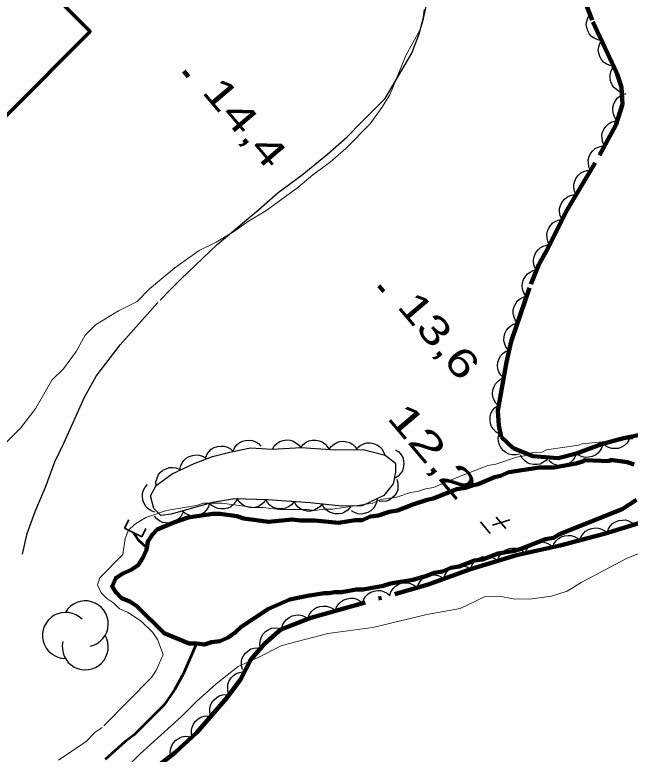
# Model space of a CAD drawing. Extents: x 386081 to 389416, y 5130568 to 5134082.
# Drawn here: x 387756 to 387821.2, y 5132470.3 to 5132548.6 of the extents above; entities that cross this region are included whole.
import ezdxf
from ezdxf.enums import TextEntityAlignment as Align

# ---------------------------------------------------------------- set-up
doc = ezdxf.new("R2010")
doc.units = 0
doc.header["$LTSCALE"] = 1.2
for name, pattern in [('DASH_DOUBLE_DOT', [9.2, 5, -1.2, 0.3, -1.2, 0.3, -1.2]), ('DOT_DASHED', [7.7, 5, -1.2, 0.3, -1.2]), ('LONG_DASHED', [7.5, 6, -1.5])]:
    doc.linetypes.add(name, pattern=pattern)
for name, color, linetype, lineweight in [('2', 7, 'Continuous', 13), ('26', 7, 'Continuous', 35), ('3', 7, 'Continuous', 140), ('31', 7, 'Continuous', 70), ('4', 7, 'DASH_DOUBLE_DOT', 53), ('41', 7, 'DOT_DASHED', 25), ('44', 7, 'Continuous', 25)]:
    doc.layers.add(name, color=color, linetype=linetype, lineweight=lineweight)

msp = doc.modelspace()

# ---------------------------------------------------------------- linework, layer by layer
at = {"layer": '2'}
msp.add_lwpolyline([(387799.37, 5132549.18), (387799.25, 5132548.33), (387798.88, 5132546.99), (387797.42, 5132544.3), (387795.72, 5132540.14), (387794.86, 5132538.8), (387793.65, 5132537.08), (387791.09, 5132534.51), (387789.39, 5132533.03), (387787.56, 5132531.68), (387785.98, 5132530.33), (387782.57, 5132527.87), (387780.74, 5132526.76), (387779.16, 5132525.65), (387777.33, 5132524.54), (387775.5, 5132523.67), (387772.95, 5132521.83), (387770.27, 5132519.61), (387768.93, 5132518.26), (387766.98, 5132517.27), (387764.54, 5132515.79), (387763.44, 5132514.69), (387762.47, 5132512.97), (387761.13, 5132511.14), (387759.91, 5132509.91), (387758.21, 5132506.97), (387756.62, 5132504.89), (387752.6, 5132500.84)], dxfattribs=at)
at = {"layer": '2', "linetype": 'LONG_DASHED'}
for points in [[(387821.45, 5132503.7), (387816.08, 5132503.18), (387815.72, 5132503.05), (387812.31, 5132502.54), (387811.82, 5132502.29), (387810.84, 5132502.28), (387809.99, 5132501.91), (387809.14, 5132501.78), (387806.94, 5132501.03), (387806.09, 5132500.9), (387802.92, 5132499.66), (387800.36, 5132498.54), (387799.51, 5132498.41), (387798.77, 5132498.16), (387797.92, 5132498.04), (387796.46, 5132497.54), (387794.75, 5132497.28), (387793.9, 5132496.91), (387789.63, 5132496.26), (387788.66, 5132496.26), (387787.8, 5132496.13), (387786.95, 5132496.24), (387784.02, 5132496.22), (387782.31, 5132496.45), (387781.34, 5132496.44), (387777.92, 5132496.91), (387775.97, 5132496.89), (387775.24, 5132496.64), (387772.07, 5132496.13), (387769.87, 5132495.38), (387768.65, 5132494.64), (387768.04, 5132494.02), (387767.68, 5132493.17), (387767.43, 5132491.46), (387764.99, 5132489), (387764.75, 5132488.26), (387765.12, 5132487.41), (387765.73, 5132486.81), (387766.46, 5132486.32), (387767.07, 5132485.72), (387767.92, 5132485.36), (387769.38, 5132484.39), (387770.6, 5132483.18), (387771.09, 5132482.46), (387771.7, 5132480.87), (387770.97, 5132479.16), (387770.48, 5132478.42)], [(387805.83, 5132487.01), (387807.32, 5132487.05), (387808.79, 5132486.76), (387810.53, 5132486.74), (387812.86, 5132487.05), (387814.5, 5132487.59), (387815.99, 5132488.51), (387820.79, 5132491.04), (387824.59, 5132492.59)], [(387766.33, 5132467.41), (387769.26, 5132470.36), (387773.65, 5132474.3), (387775.24, 5132475.9), (387777.31, 5132477.75), (387779.63, 5132479.59), (387781.82, 5132480.59), (387784.26, 5132481.83), (387789.14, 5132483.08), (387793.9, 5132483.73), (387799.63, 5132485.12), (387803.16, 5132485.75), (387805.83, 5132487.01)], [(387770.48, 5132478.42), (387765.24, 5132473.14), (387764.5, 5132472.64), (387763.53, 5132471.66), (387760.6, 5132469.68)]]:
    msp.add_lwpolyline(points, dxfattribs=at)
at = {"layer": '26'}
for p, q in [((387767.62, 5132494.24), (387768.06, 5132495.13)), ((387769.43, 5132493.34), (387767.62, 5132494.24)), ((387769.43, 5132493.34), (387769.87, 5132494.23))]:
    msp.add_line(p, q, dxfattribs=at)
at = {"layer": '3'}
for p, q in [((387773.88, 5132542.65), (387774.39, 5132542.04)), ((387794.56, 5132519.92), (387795.07, 5132519.31))]:
    msp.add_line(p, q, dxfattribs=at)
at = {"layer": '3', "lineweight": 35}
for p, q in [((387806.99, 5132495.42), (387808, 5132494.23)), ((387805.32, 5132494.92), (387806.36, 5132493.7)), ((387808.42, 5132495.13), (387806.6, 5132494.56))]:
    msp.add_line(p, q, dxfattribs=at)
at = {"layer": '31'}
msp.add_lwpolyline([(387730.33, 5132586.41), (387729.16, 5132586.91), (387720.82, 5132594.85), (387715.37, 5132589.14), (387718.77, 5132585.9), (387708.59, 5132575.23), (387714.06, 5132570.08), (387701.08, 5132557.07), (387724.02, 5132534.2), (387743.29, 5132553.53), (387745.76, 5132551.06), (387726.39, 5132531.63), (387737.61, 5132520.44), (387763.95, 5132546.86), (387752.76, 5132558.01), (387751.06, 5132556.31), (387749.3, 5132558.07), (387764.11, 5132572.92), (387756.84, 5132580.17), (387765.43, 5132588.78), (387749.02, 5132605.14)], close=True, dxfattribs=at)
at = {"layer": '4', "linetype": 'Continuous', "lineweight": 90}
msp.add_lwpolyline([(387821.6, 5132500.99), (387820.85, 5132501.24), (387819.1, 5132501.47), (387818.98, 5132501.35), (387816.35, 5132501.46), (387816.22, 5132501.33), (387815.47, 5132501.08), (387813.09, 5132500.69), (387811.59, 5132500.68), (387808.33, 5132500.17), (387807.45, 5132499.79), (387806.82, 5132499.66), (387805.07, 5132498.9), (387804.44, 5132498.78), (387803.69, 5132498.52), (387802.81, 5132498.39), (387800.3, 5132497.38), (387799.68, 5132497.25), (387798.17, 5132496.75), (387796.54, 5132496.11), (387795.66, 5132495.98), (387794.53, 5132495.6), (387793.66, 5132495.47), (387792.78, 5132495.1), (387792.03, 5132495.09), (387790.27, 5132494.83), (387787.76, 5132495.07), (387786.26, 5132495.06), (387785.38, 5132495.18), (387782.87, 5132494.91), (387780.24, 5132495.27), (387779.49, 5132495.52), (387777.73, 5132495.76), (387776.98, 5132495.75), (387774.34, 5132495.36), (387772.84, 5132494.85), (387771.08, 5132494.1), (387770.57, 5132493.59), (387770.07, 5132492.84), (387769.94, 5132491.97), (387769.56, 5132491.1), (387769.06, 5132490.34), (387768.31, 5132489.84), (387767.43, 5132489.46), (387766.67, 5132488.96), (387766.29, 5132488.08), (387766.67, 5132487.46), (387767.29, 5132486.84), (387768.17, 5132486.47), (387768.92, 5132485.98), (387771.8, 5132483.13), (387774.44, 5132482.02), (387775.22, 5132482.03), (387776.07, 5132481.91), (387776.82, 5132482.16), (387777.7, 5132482.29), (387778.58, 5132482.67), (387779.33, 5132483.18), (387779.96, 5132483.8), (387782.85, 5132485.69), (387785.11, 5132486.7), (387786.99, 5132487.09), (387788.75, 5132487.35), (387789.25, 5132487.35), (387789.88, 5132487.48), (387790.63, 5132487.48), (387792.14, 5132487.74), (387792.89, 5132487.75), (387795.02, 5132488.13), (387795.77, 5132488.39), (387798.16, 5132488.77), (387799.53, 5132489.16), (387800.41, 5132489.53), (387801.29, 5132489.66), (387802.17, 5132490.04), (387803.05, 5132490.17), (387804.68, 5132490.81), (387805.55, 5132490.94), (387807.18, 5132491.57), (387808.94, 5132491.83), (387809.69, 5132492.08), (387812.2, 5132493.09), (387813.07, 5132493.22), (387813.7, 5132493.6), (387820.34, 5132496.25), (387821.85, 5132497.26)], dxfattribs=at)
at = {"layer": '4'}
for points in [[(387768.53, 5132493.78), (387769.02, 5132493.06), (387769.97, 5132492.16)], [(387775.22, 5132482.03), (387773.87, 5132478.84), (387772.89, 5132477.13), (387771.8, 5132475.53), (387768.62, 5132472.34), (387767.65, 5132471.6), (387765.57, 5132469.75)]]:
    msp.add_lwpolyline(points, dxfattribs=at)
at = {"layer": '41'}
msp.add_lwpolyline([(387756.8, 5132491.5), (387757.29, 5132493.7), (387758.14, 5132496.03), (387759.24, 5132498.59), (387760.21, 5132501.28), (387761.19, 5132503.24), (387762.16, 5132505.44), (387763.38, 5132508.13), (387764.6, 5132510.34), (387767.16, 5132513.65), (387771.38, 5132518.41), (387772.48, 5132519.52), (387773.58, 5132520.62), (387777.43, 5132524.28), (387781.81, 5132527.97), (387783.88, 5132529.81), (387786.44, 5132531.66), (387789.12, 5132533.87), (387791.19, 5132535.71), (387792.65, 5132537.18), (387793.87, 5132538.41), (387795.21, 5132539.76), (387798.06, 5132544.56), (387798.79, 5132546.51), (387799.27, 5132548.22), (387799.64, 5132549.81)], dxfattribs=at)
at = {"layer": '44', "linetype": 'DOT_DASHED', "lineweight": 90}
for points in [[(387822.91, 5132504.29), (387820.48, 5132503.78), (387818.16, 5132503.16), (387815.48, 5132502.16), (387813.54, 5132501.66), (387810.86, 5132501.88), (387808.79, 5132502.72), (387807.51, 5132503.91), (387807.27, 5132505.13), (387807.15, 5132506.71), (387808.07, 5132511.82), (387808.56, 5132514.02), (387810.64, 5132520.08), (387811.49, 5132522.16), (387812.47, 5132523.87), (387814.41, 5132527.78), (387817.94, 5132533.77), (387819.65, 5132536.95), (387820.38, 5132539.15), (387820.26, 5132540.97), (387819.77, 5132542.43), (387817.15, 5132548.04), (387814.9, 5132554.03)], [(387769.79, 5132468.03), (387772.96, 5132470.5), (387775.27, 5132472.59), (387778.44, 5132476.27), (387779.9, 5132478.23), (387781, 5132480.32), (387782.46, 5132482.03), (387784.17, 5132483.51), (387787.34, 5132484.76), (387799.77, 5132488.27), (387804.28, 5132489.89), (387809.15, 5132491.39), (387813.78, 5132492.4), (387818.41, 5132493.65), (387822.91, 5132495.03)]]:
    msp.add_lwpolyline(points, dxfattribs=at)
at = {"layer": '44'}
for points in [[(387818.15, 5132545.9), (387817.74, 5132545.96), (387817.37, 5132546.14), (387817.1, 5132546.32), (387816.87, 5132546.59), (387816.69, 5132546.91), (387816.59, 5132547.28), (387816.53, 5132547.6), (387816.58, 5132547.95), (387816.7, 5132548.31), (387816.88, 5132548.62)], [(387819.42, 5132543.18), (387819.01, 5132543.24), (387818.64, 5132543.42), (387818.37, 5132543.61), (387818.14, 5132543.88), (387817.96, 5132544.2), (387817.85, 5132544.56), (387817.8, 5132544.89), (387817.85, 5132545.23), (387817.97, 5132545.59), (387818.15, 5132545.9)], [(387820.46, 5132540.37), (387820.06, 5132540.48), (387819.72, 5132540.7), (387819.46, 5132540.91), (387819.27, 5132541.21), (387819.12, 5132541.54), (387819.06, 5132541.92), (387819.05, 5132542.25), (387819.14, 5132542.59), (387819.29, 5132542.93), (387819.51, 5132543.21)], [(387819.81, 5132537.43), (387819.56, 5132537.76), (387819.41, 5132538.14), (387819.34, 5132538.47), (387819.36, 5132538.82), (387819.44, 5132539.18), (387819.62, 5132539.51), (387819.81, 5132539.79), (387820.08, 5132540), (387820.41, 5132540.18), (387820.75, 5132540.28)], [(387818.47, 5132534.76), (387818.28, 5132535.13), (387818.2, 5132535.53), (387818.18, 5132535.85), (387818.26, 5132536.2), (387818.41, 5132536.54), (387818.65, 5132536.84), (387818.87, 5132537.07), (387819.18, 5132537.24), (387819.53, 5132537.36), (387819.89, 5132537.4)], [(387816.98, 5132532.15), (387816.81, 5132532.53), (387816.75, 5132532.93), (387816.74, 5132533.26), (387816.84, 5132533.6), (387816.99, 5132533.93), (387817.24, 5132534.22), (387817.48, 5132534.45), (387817.79, 5132534.6), (387818.15, 5132534.71), (387818.51, 5132534.73)], [(387815.46, 5132529.56), (387815.28, 5132529.94), (387815.22, 5132530.34), (387815.22, 5132530.67), (387815.31, 5132531.01), (387815.47, 5132531.35), (387815.72, 5132531.64), (387815.95, 5132531.87), (387816.27, 5132532.02), (387816.63, 5132532.13), (387816.98, 5132532.15)], [(387813.94, 5132526.98), (387813.76, 5132527.36), (387813.7, 5132527.76), (387813.69, 5132528.09), (387813.79, 5132528.43), (387813.95, 5132528.76), (387814.2, 5132529.06), (387814.43, 5132529.28), (387814.75, 5132529.44), (387815.1, 5132529.54), (387815.46, 5132529.56)], [(387812.66, 5132524.26), (387812.46, 5132524.62), (387812.37, 5132525.02), (387812.34, 5132525.35), (387812.41, 5132525.69), (387812.55, 5132526.04), (387812.77, 5132526.35), (387812.99, 5132526.59), (387813.29, 5132526.77), (387813.64, 5132526.9), (387814, 5132526.95)], [(387811.2, 5132521.65), (387811.01, 5132522.02), (387810.95, 5132522.42), (387810.94, 5132522.75), (387811.03, 5132523.09), (387811.18, 5132523.43), (387811.43, 5132523.72), (387811.66, 5132523.95), (387811.97, 5132524.11), (387812.33, 5132524.22), (387812.69, 5132524.25)], [(387810.13, 5132518.83), (387809.9, 5132519.18), (387809.78, 5132519.57), (387809.73, 5132519.9), (387809.77, 5132520.25), (387809.88, 5132520.6), (387810.09, 5132520.92), (387810.29, 5132521.18), (387810.58, 5132521.38), (387810.91, 5132521.54), (387811.27, 5132521.61)], [(387809.23, 5132515.97), (387808.98, 5132516.3), (387808.84, 5132516.69), (387808.77, 5132517.01), (387808.79, 5132517.36), (387808.88, 5132517.72), (387809.06, 5132518.05), (387809.25, 5132518.32), (387809.53, 5132518.54), (387809.86, 5132518.71), (387810.2, 5132518.81)], [(387808.26, 5132513.13), (387808, 5132513.47), (387807.86, 5132513.85), (387807.79, 5132514.17), (387807.82, 5132514.52), (387807.91, 5132514.88), (387808.09, 5132515.22), (387808.28, 5132515.48), (387808.56, 5132515.7), (387808.88, 5132515.88), (387809.23, 5132515.97)], [(387807.77, 5132510.16), (387807.47, 5132510.45), (387807.28, 5132510.81), (387807.16, 5132511.12), (387807.13, 5132511.47), (387807.16, 5132511.84), (387807.29, 5132512.2), (387807.43, 5132512.49), (387807.68, 5132512.75), (387807.97, 5132512.97), (387808.3, 5132513.11)], [(387807.24, 5132507.21), (387806.94, 5132507.5), (387806.74, 5132507.86), (387806.63, 5132508.17), (387806.6, 5132508.52), (387806.63, 5132508.88), (387806.76, 5132509.24), (387806.9, 5132509.54), (387807.15, 5132509.79), (387807.44, 5132510.02), (387807.77, 5132510.16)], [(387807.34, 5132504.22), (387806.98, 5132504.43), (387806.7, 5132504.73), (387806.5, 5132505), (387806.39, 5132505.33), (387806.33, 5132505.69), (387806.36, 5132506.07), (387806.43, 5132506.39), (387806.6, 5132506.7), (387806.83, 5132506.99), (387807.11, 5132507.22)], [(387809.46, 5132502.1), (387809.05, 5132502), (387808.65, 5132502.03), (387808.33, 5132502.1), (387808.01, 5132502.26), (387807.72, 5132502.49), (387807.49, 5132502.79), (387807.32, 5132503.07), (387807.24, 5132503.41), (387807.21, 5132503.78), (387807.26, 5132504.14)], [(387821.18, 5132503.97), (387821.05, 5132503.57), (387820.81, 5132503.24), (387820.58, 5132503.01), (387820.27, 5132502.83), (387819.93, 5132502.7), (387819.55, 5132502.67), (387819.22, 5132502.67), (387818.89, 5132502.78), (387818.56, 5132502.96), (387818.29, 5132503.19)], [(387779.1, 5132502.39), (387779.26, 5132502.77), (387779.52, 5132503.08), (387779.77, 5132503.3), (387780.09, 5132503.45), (387780.44, 5132503.55), (387780.83, 5132503.56), (387781.15, 5132503.53), (387781.48, 5132503.4), (387781.79, 5132503.2), (387782.04, 5132502.94)], [(387783.27, 5132502.63), (387783.49, 5132502.99), (387783.79, 5132503.26), (387784.06, 5132503.44), (387784.4, 5132503.55), (387784.76, 5132503.6), (387785.14, 5132503.56), (387785.46, 5132503.48), (387785.77, 5132503.3), (387786.05, 5132503.07), (387786.27, 5132502.78)], [(387786.27, 5132502.78), (387786.52, 5132503.11), (387786.85, 5132503.35), (387787.14, 5132503.51), (387787.49, 5132503.58), (387787.86, 5132503.58), (387788.23, 5132503.5), (387788.54, 5132503.39), (387788.82, 5132503.18), (387789.08, 5132502.91), (387789.26, 5132502.6)], [(387789.26, 5132502.56), (387789.49, 5132502.9), (387789.81, 5132503.16), (387790.09, 5132503.33), (387790.43, 5132503.43), (387790.79, 5132503.46), (387791.17, 5132503.4), (387791.49, 5132503.31), (387791.78, 5132503.12), (387792.06, 5132502.87), (387792.26, 5132502.58)], [(387792.28, 5132502.74), (387792.59, 5132503.02), (387792.96, 5132503.19), (387793.28, 5132503.28), (387793.63, 5132503.29), (387793.99, 5132503.23), (387794.34, 5132503.07), (387794.63, 5132502.91), (387794.86, 5132502.65), (387795.06, 5132502.33), (387795.19, 5132502)], [(387818.28, 5132503.21), (387818.18, 5132502.8), (387817.98, 5132502.45), (387817.77, 5132502.19), (387817.49, 5132501.99), (387817.15, 5132501.83), (387816.78, 5132501.76), (387816.45, 5132501.73), (387816.11, 5132501.81), (387815.76, 5132501.95), (387815.47, 5132502.16)], [(387776.19, 5132501.66), (387776.33, 5132502.05), (387776.57, 5132502.38), (387776.8, 5132502.61), (387777.11, 5132502.78), (387777.46, 5132502.91), (387777.84, 5132502.94), (387778.16, 5132502.93), (387778.5, 5132502.82), (387778.82, 5132502.64), (387779.09, 5132502.4)], [(387796.31, 5132502.56), (387796.66, 5132502.32), (387796.91, 5132502.01), (387797.08, 5132501.73), (387797.17, 5132501.39), (387797.21, 5132501.02), (387797.14, 5132500.64), (387797.05, 5132500.33), (387796.86, 5132500.03), (387796.61, 5132499.76), (387796.31, 5132499.56)], [(387773.47, 5132500.37), (387773.53, 5132500.79), (387773.7, 5132501.16), (387773.88, 5132501.43), (387774.15, 5132501.66), (387774.46, 5132501.85), (387774.83, 5132501.96), (387775.15, 5132502.01), (387775.5, 5132501.97), (387775.86, 5132501.86), (387776.17, 5132501.68)], [(387812.54, 5132501.74), (387812.28, 5132501.42), (387811.94, 5132501.19), (387811.64, 5132501.04), (387811.3, 5132500.98), (387810.93, 5132500.98), (387810.56, 5132501.07), (387810.25, 5132501.18), (387809.97, 5132501.4), (387809.72, 5132501.67), (387809.55, 5132501.99)], [(387815.47, 5132502.16), (387815.33, 5132501.76), (387815.09, 5132501.44), (387814.86, 5132501.2), (387814.55, 5132501.03), (387814.2, 5132500.91), (387813.82, 5132500.87), (387813.5, 5132500.88), (387813.16, 5132500.99), (387812.84, 5132501.17), (387812.57, 5132501.41)], [(387770.96, 5132498.75), (387770.94, 5132499.17), (387771.05, 5132499.56), (387771.18, 5132499.86), (387771.4, 5132500.14), (387771.68, 5132500.38), (387772.02, 5132500.55), (387772.33, 5132500.66), (387772.68, 5132500.68), (387773.05, 5132500.63), (387773.39, 5132500.51)], [(387796.45, 5132499.45), (387796.58, 5132499.05), (387796.58, 5132498.64), (387796.55, 5132498.32), (387796.41, 5132497.99), (387796.2, 5132497.68), (387795.92, 5132497.43), (387795.65, 5132497.23), (387795.32, 5132497.12), (387794.95, 5132497.07), (387794.59, 5132497.09)], [(387770.82, 5132495.96), (387770.42, 5132496.1), (387770.09, 5132496.34), (387769.85, 5132496.56), (387769.68, 5132496.87), (387769.55, 5132497.21), (387769.52, 5132497.6), (387769.52, 5132497.92), (387769.63, 5132498.26), (387769.8, 5132498.58), (387770.04, 5132498.86)], [(387776.62, 5132496.89), (387776.49, 5132496.49), (387776.26, 5132496.16), (387776.03, 5132495.91), (387775.73, 5132495.73), (387775.39, 5132495.6), (387775, 5132495.56), (387774.68, 5132495.56), (387774.34, 5132495.66), (387774.01, 5132495.83), (387773.73, 5132496.06)], [(387779.57, 5132497.41), (387779.4, 5132497.03), (387779.13, 5132496.73), (387778.87, 5132496.51), (387778.55, 5132496.37), (387778.2, 5132496.28), (387777.81, 5132496.28), (387777.49, 5132496.32), (387777.17, 5132496.46), (387776.86, 5132496.66), (387776.61, 5132496.93)], [(387782.57, 5132497.27), (387782.33, 5132496.93), (387782.01, 5132496.68), (387781.72, 5132496.52), (387781.38, 5132496.44), (387781.01, 5132496.41), (387780.63, 5132496.49), (387780.32, 5132496.59), (387780.03, 5132496.79), (387779.77, 5132497.05), (387779.57, 5132497.35)], [(387785.57, 5132497.06), (387785.31, 5132496.73), (387784.97, 5132496.5), (387784.68, 5132496.35), (387784.33, 5132496.28), (387783.96, 5132496.28), (387783.59, 5132496.37), (387783.29, 5132496.48), (387783.01, 5132496.69), (387782.75, 5132496.96), (387782.57, 5132497.28)], [(387788.56, 5132496.84), (387788.3, 5132496.51), (387787.96, 5132496.28), (387787.67, 5132496.13), (387787.33, 5132496.06), (387786.96, 5132496.06), (387786.58, 5132496.15), (387786.28, 5132496.26), (387786, 5132496.47), (387785.75, 5132496.74), (387785.57, 5132497.06)], [(387791.54, 5132496.49), (387791.27, 5132496.17), (387790.93, 5132495.95), (387790.63, 5132495.81), (387790.28, 5132495.75), (387789.91, 5132495.76), (387789.54, 5132495.86), (387789.24, 5132495.98), (387788.97, 5132496.2), (387788.72, 5132496.48), (387788.55, 5132496.8)], [(387794.37, 5132497.37), (387794.31, 5132496.96), (387794.13, 5132496.59), (387793.95, 5132496.32), (387793.69, 5132496.09), (387793.37, 5132495.9), (387793, 5132495.79), (387792.68, 5132495.74), (387792.33, 5132495.78), (387791.98, 5132495.89), (387791.67, 5132496.07)], [(387773.77, 5132495.86), (387773.58, 5132495.49), (387773.3, 5132495.2), (387773.04, 5132495), (387772.71, 5132494.87), (387772.35, 5132494.79), (387771.97, 5132494.81), (387771.64, 5132494.86), (387771.33, 5132495.02), (387771.03, 5132495.24), (387770.79, 5132495.51)], [(387818.76, 5132493.76), (387818.88, 5132494.16), (387819.11, 5132494.49), (387819.32, 5132494.74), (387819.62, 5132494.93), (387819.97, 5132495.06), (387820.35, 5132495.11), (387820.67, 5132495.12), (387821.01, 5132495.02), (387821.34, 5132494.86), (387821.62, 5132494.64)], [(387815.86, 5132492.96), (387816, 5132493.36), (387816.24, 5132493.69), (387816.46, 5132493.93), (387816.77, 5132494.1), (387817.12, 5132494.23), (387817.5, 5132494.27), (387817.82, 5132494.26), (387818.16, 5132494.15), (387818.49, 5132493.98), (387818.76, 5132493.74)], [(387812.97, 5132492.18), (387813.1, 5132492.58), (387813.34, 5132492.91), (387813.57, 5132493.14), (387813.87, 5132493.32), (387814.22, 5132493.45), (387814.6, 5132493.48), (387814.93, 5132493.48), (387815.26, 5132493.37), (387815.59, 5132493.2), (387815.86, 5132492.96)], [(387807.14, 5132490.77), (387807.26, 5132491.17), (387807.49, 5132491.51), (387807.71, 5132491.76), (387808.01, 5132491.94), (387808.35, 5132492.08), (387808.73, 5132492.13), (387809.05, 5132492.14), (387809.39, 5132492.04), (387809.73, 5132491.88), (387810.01, 5132491.65)], [(387810.03, 5132491.58), (387810.18, 5132491.97), (387810.44, 5132492.29), (387810.67, 5132492.51), (387810.99, 5132492.68), (387811.34, 5132492.78), (387811.72, 5132492.8), (387812.05, 5132492.78), (387812.38, 5132492.66), (387812.7, 5132492.47), (387812.96, 5132492.22)], [(387804.27, 5132489.89), (387804.39, 5132490.29), (387804.62, 5132490.63), (387804.84, 5132490.87), (387805.14, 5132491.06), (387805.48, 5132491.2), (387805.86, 5132491.25), (387806.19, 5132491.26), (387806.53, 5132491.16), (387806.86, 5132491), (387807.14, 5132490.77)], [(387801.45, 5132488.87), (387801.55, 5132489.28), (387801.76, 5132489.63), (387801.97, 5132489.88), (387802.26, 5132490.08), (387802.6, 5132490.24), (387802.97, 5132490.3), (387803.3, 5132490.33), (387803.64, 5132490.24), (387803.98, 5132490.1), (387804.27, 5132489.89)], [(387798.63, 5132487.86), (387798.73, 5132488.26), (387798.94, 5132488.61), (387799.15, 5132488.87), (387799.44, 5132489.07), (387799.77, 5132489.22), (387800.15, 5132489.29), (387800.48, 5132489.31), (387800.82, 5132489.23), (387801.16, 5132489.09), (387801.45, 5132488.87)], [(387795.71, 5132487.12), (387795.84, 5132487.52), (387796.08, 5132487.85), (387796.3, 5132488.1), (387796.61, 5132488.27), (387796.95, 5132488.41), (387797.33, 5132488.45), (387797.66, 5132488.45), (387797.99, 5132488.34), (387798.33, 5132488.17), (387798.6, 5132487.94)], [(387792.83, 5132486.31), (387792.96, 5132486.71), (387793.19, 5132487.04), (387793.42, 5132487.28), (387793.72, 5132487.46), (387794.06, 5132487.59), (387794.45, 5132487.63), (387794.77, 5132487.63), (387795.11, 5132487.52), (387795.44, 5132487.36), (387795.71, 5132487.12)], [(387789.94, 5132485.49), (387790.07, 5132485.89), (387790.3, 5132486.22), (387790.53, 5132486.46), (387790.83, 5132486.64), (387791.18, 5132486.77), (387791.56, 5132486.82), (387791.89, 5132486.82), (387792.22, 5132486.71), (387792.55, 5132486.54), (387792.83, 5132486.31)], [(387787.05, 5132484.68), (387787.18, 5132485.08), (387787.42, 5132485.41), (387787.64, 5132485.65), (387787.95, 5132485.83), (387788.29, 5132485.96), (387788.67, 5132486), (387789, 5132486), (387789.33, 5132485.89), (387789.66, 5132485.73), (387789.94, 5132485.49)], [(387784.27, 5132483.55), (387784.36, 5132483.96), (387784.56, 5132484.31), (387784.76, 5132484.58), (387785.04, 5132484.78), (387785.37, 5132484.95), (387785.75, 5132485.03), (387786.07, 5132485.06), (387786.42, 5132484.99), (387786.76, 5132484.85), (387787.06, 5132484.65)], [(387781.98, 5132481.62), (387781.93, 5132482.03), (387782.01, 5132482.43), (387782.11, 5132482.75), (387782.3, 5132483.04), (387782.56, 5132483.3), (387782.89, 5132483.5), (387783.18, 5132483.64), (387783.53, 5132483.69), (387783.9, 5132483.67), (387784.25, 5132483.58)], [(387780.1, 5132479.27), (387779.99, 5132479.67), (387780, 5132480.08), (387780.05, 5132480.4), (387780.21, 5132480.72), (387780.42, 5132481.02), (387780.72, 5132481.27), (387780.99, 5132481.45), (387781.32, 5132481.55), (387781.69, 5132481.59), (387782.05, 5132481.55)], [(387778.69, 5132476.61), (387778.56, 5132477), (387778.54, 5132477.41), (387778.57, 5132477.74), (387778.7, 5132478.07), (387778.89, 5132478.38), (387779.17, 5132478.65), (387779.43, 5132478.84), (387779.76, 5132478.96), (387780.13, 5132479.03), (387780.49, 5132479.02)], [(387776.76, 5132474.32), (387776.65, 5132474.72), (387776.66, 5132475.13), (387776.72, 5132475.45), (387776.87, 5132475.77), (387777.09, 5132476.07), (387777.38, 5132476.31), (387777.65, 5132476.5), (387777.99, 5132476.59), (387778.36, 5132476.63), (387778.72, 5132476.59)], [(387774.8, 5132472.05), (387774.69, 5132472.45), (387774.7, 5132472.86), (387774.76, 5132473.18), (387774.91, 5132473.5), (387775.13, 5132473.8), (387775.42, 5132474.04), (387775.69, 5132474.22), (387776.03, 5132474.32), (387776.4, 5132474.36), (387776.76, 5132474.32)], [(387772.51, 5132470.1), (387772.45, 5132470.51), (387772.52, 5132470.91), (387772.61, 5132471.23), (387772.8, 5132471.52), (387773.05, 5132471.79), (387773.38, 5132472), (387773.67, 5132472.14), (387774.02, 5132472.2), (387774.39, 5132472.19), (387774.74, 5132472.11)]]:
    msp.add_lwpolyline(points, dxfattribs=at)
at = {"layer": '44', "linetype": 'DOT_DASHED'}
msp.add_lwpolyline([(387783.27, 5132502.63), (387786.32, 5132502.78), (387789.97, 5132502.56), (387792.9, 5132502.58), (387795.21, 5132501.99), (387796.31, 5132501.15), (387796.31, 5132500.17), (387796.06, 5132498.95), (387795.09, 5132497.72), (387792.78, 5132496.61), (387790.58, 5132496.59), (387787.29, 5132496.93), (387782.79, 5132497.26), (387779.25, 5132497.36), (387776.94, 5132496.98), (387772.55, 5132495.72), (387771.45, 5132495.59), (387770.72, 5132496.32), (387770.36, 5132497.66), (387770.97, 5132498.76), (387772.67, 5132499.99), (387774.99, 5132501.11), (387776.94, 5132501.85), (387778.89, 5132502.35), (387780.96, 5132502.74)], close=True, dxfattribs=at)
at = {"layer": '44'}
for centre, start, end in [((387763.448, 5132484.114), 282.26917, 149.72626), ((387761.352, 5132482.895), 44.11537, 269.80396), ((387763.448, 5132481.677), 166.93686, 29.62122)]:
    msp.add_arc(centre, 2.437, start, end, dxfattribs=at)

# ---------------------------------------------------------------- texts
at = {"layer": '3'}
for s, width, p in [('14,4   ', 1.4, (387775.71, 5132540.43)), ('13,6   ', 1.35, (387796.39, 5132517.7))]:
    msp.add_text(s, height=3, rotation=310.294, dxfattribs=dict(at, width=width)).set_placement(p)
at = {"layer": '3', "width": 1.5}
msp.add_text('   12,2', height=3, rotation=310.294, dxfattribs=at).set_placement((387797.467, 5132503.375), align=Align.CENTER)

doc.saveas('drawing.dxf')
